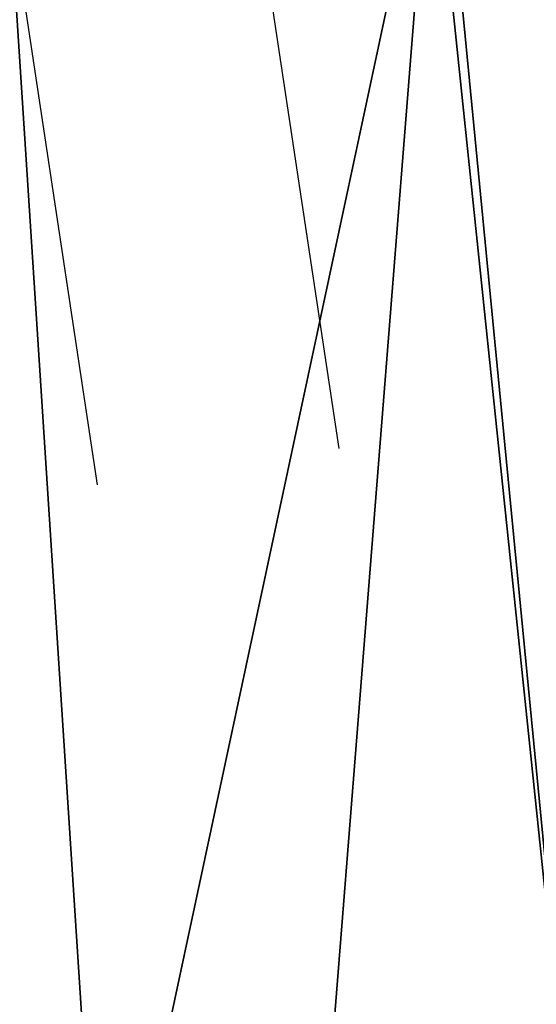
# Model space of a CAD drawing. Extents: x 22936 to 50368, y -4877 to 31080.
# Tile 583 of 601: x 46116 to 46645, y 6544 to 7551. Entities that reach past the tile are written whole.
import ezdxf

# ---------------------------------------------------------------- set-up
doc = ezdxf.new("R2010")
doc.units = 0
doc.layers.add('00_TRACE_RDC', color=241, linetype='CONTINUOUS')
doc.layers.add('08_AMENAGEMENTS_EXTERIEURS', color=253, linetype='CONTINUOUS')

# ---------------------------------------------------------------- blocks, each defined once
blk = doc.blocks.new('GROUPER_2')
at = {"layer": '00_TRACE_RDC'}
for p, q in [((16927.9, 11989.1), (16853, 12486.9)), ((16680.7, 11951.9), (16605.7, 12449.7))]:
    blk.add_line(p, q, dxfattribs=at)
blk = doc.blocks.new('GROUPER_122')
at = {"layer": '08_AMENAGEMENTS_EXTERIEURS'}
mesh = blk.add_polyface(dxfattribs=at)
corners = [(4865.8, 2632.4), (4440.6, 2433.5), (4420.1, 2562.5), (4529.8, 1059.5), (4741, 1059.5), (5029.8, 1059.5), (4894.7, 2450.7), (5779.3, 2591.5), (6882.5, 501.4), (5029.8, 501.4), (5988.6, 801.4), (6907.6, 801.4), (7602.5, 0), (6819.8, 133.4), (7715.7, 663.6), (3404.4, 2268.6), (164, 668.2), (0, 1757.1), (2762.3, 1059.5)]
mesh.append_faces([[corners[k] for k in face] for face in [(0, 1, 2), (5, 8, 9), (8, 12, 13), (12, 11, 14), (15, 16, 17)]], dxfattribs={"vtx0": -1})
mesh.append_faces([[corners[k] for k in face] for face in [(3, 0, 4), (4, 0, 5), (10, 5, 7), (16, 15, 18), (18, 15, 3)]], dxfattribs={"vtx0": -1, "vtx1": -1})
mesh.append_faces([[corners[k] for k in face] for face in [(1, 0, 3), (8, 5, 10), (12, 8, 11)]], dxfattribs={"vtx0": -1, "vtx1": -1, "vtx2": -1})
mesh.append_faces([[corners[k] for k in face] for face in [(5, 0, 6), (5, 6, 7), (8, 10, 11), (3, 15, 1)]], dxfattribs={"vtx0": -1, "vtx2": -1})

msp = doc.modelspace()

# ---------------------------------------------------------------- block references
at = {"layer": '00_TRACE_RDC'}
msp.add_blockref('GROUPER_2', (29515.2, -4876.9), dxfattribs=at)
at = {"layer": '08_AMENAGEMENTS_EXTERIEURS', "color": 9}
msp.add_blockref('GROUPER_122', (41671.4, 5143.3), dxfattribs=at)

doc.saveas('drawing.dxf')
